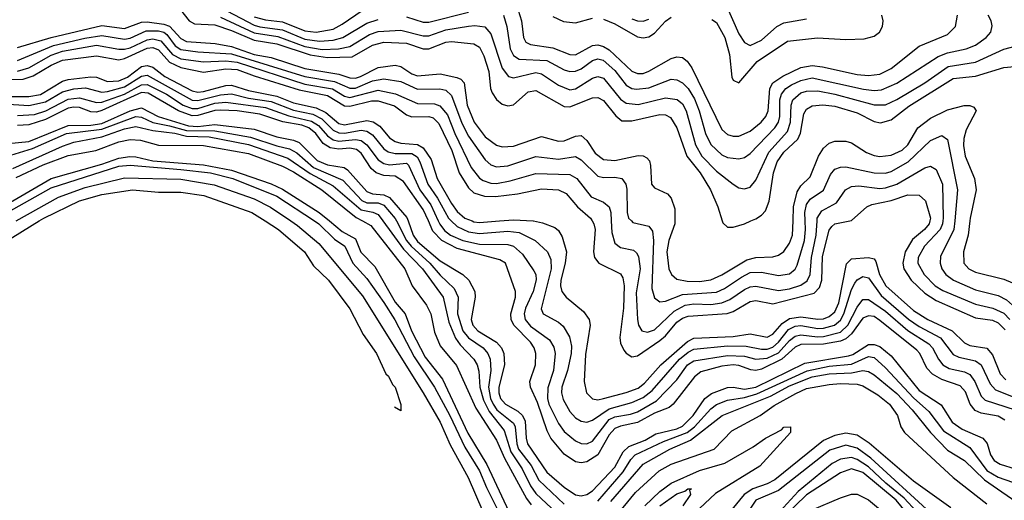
# Model space of a CAD drawing. Header units: inches. Extents: x 990535 to 1117859, y 769386 to 892122.
# Tile 696 of 1056: x 1053378 to 1056872, y 839009 to 840714. Entities that reach past the tile are written whole.
import ezdxf

# ---------------------------------------------------------------- set-up
doc = ezdxf.new("R2010")
doc.units = ezdxf.units.IN
doc.header["$MEASUREMENT"] = 0
doc.layers.add('B0853', color=7, linetype='Continuous')
doc.layers.add('B0854', color=7, linetype='Continuous')

msp = doc.modelspace()

# ---------------------------------------------------------------- linework, layer by layer
at = {"layer": 'B0853', "color": 5}
for points, elevation in [([(1051695.2, 840000), (1051726.4, 839970), (1051804.3, 839884.3), (1051875.3, 839815.3), (1051930, 839771.4), (1051947.9, 839747.9), (1051970, 839731.9), (1052070, 839705.4), (1052210, 839651.9), (1052317.8, 839617.8), (1052426.2, 839566.2), (1052510, 839547.6), (1052550, 839545.9), (1052590, 839552.3), (1052684.1, 839590), (1052791.7, 839648.3), (1052919.3, 839730), (1053068.6, 839810), (1053318.8, 839921.2), (1053446.8, 840000)], 2220), ([(1054249, 840000), (1054296.1, 839970), (1054388.8, 839890), (1054420.3, 839840.3), (1054474, 839790), (1054550, 839688), (1054596.9, 839596.9), (1054643.8, 839530), (1054677.6, 839457.6), (1054686.8, 839450), (1054700.3, 839420.3), (1054710, 839410.7), (1054730.8, 839349.2), (1054730, 839326), (1054707.4, 839339.2)], 2220), ([(1054340.1, 840000), (1054363.9, 839983.9), (1054439.9, 839919.9), (1054594, 839734), (1054810, 839390), (1054870, 839286.3), (1054905.3, 839205.3), (1054969.3, 839090), (1055021.6, 838970)], 2240), ([(1054424.5, 840000), (1054439.7, 839990), (1054494.9, 839934.9), (1054531.8, 839910), (1054559.8, 839850), (1054610, 839795.7), (1054670, 839710.5), (1054708.7, 839648.7), (1054777.4, 839517.4), (1054850, 839410.5), (1054904.8, 839310), (1054958.1, 839198.1), (1055010, 839114.1), (1055034.4, 839054.4), (1055094.4, 838934.4)], 2260), ([(1054477.5, 840000), (1054522.8, 839962.8), (1054570, 839936), (1054588.8, 839888.8), (1054638.7, 839838.7), (1054710, 839711.4), (1054746.2, 839670), (1054768.6, 839610), (1054817, 839517), (1054878.3, 839438.3), (1054967.7, 839247.7), (1055036.1, 839136.1), (1055114, 838970)], 2280), ([(1054594.3, 840000), (1054624.3, 839984.3), (1054744.8, 839830), (1054770.7, 839770), (1054821.8, 839701.8), (1054837.1, 839670), (1054850, 839606), (1054870, 839556.5), (1054927.5, 839487.5), (1054996.5, 839336.5), (1055070, 839222.1), (1055098.2, 839158.2), (1055176, 839016), (1055193.3, 838993.3)], 2320), ([(1054666.2, 840000), (1054739.4, 839899.4), (1054806.9, 839830), (1054880.4, 839730), (1054901.3, 839641.3), (1054924, 839584), (1054940.4, 839560.4), (1054989.7, 839510), (1055000.9, 839490), (1055007, 839467), (1055010.3, 839410), (1055023.8, 839363.8), (1055043.8, 839323.8), (1055096.8, 839256.8), (1055120.6, 839180.6), (1055160.5, 839120.5), (1055190, 839060.7), (1055210, 839033.7), (1055284.1, 838964.1)], 2340), ([(1054714.7, 840000), (1054750.6, 839930.6), (1054767.5, 839910), (1054833.9, 839850), (1054870, 839808), (1054920.2, 839760.2), (1054933.5, 839730), (1054931.7, 839670), (1054950, 839610.5), (1054970, 839584.9), (1055022.7, 839550), (1055038.9, 839530), (1055047.2, 839510), (1055050.3, 839470), (1055041.8, 839410), (1055048.6, 839370), (1055058.1, 839350), (1055071.2, 839330), (1055130, 839282.5), (1055136.4, 839270), (1055141.6, 839210), (1055148, 839190), (1055192.4, 839132.4), (1055220.4, 839080.4), (1055310, 838995.3)], 2360), ([(1054756.2, 840000), (1054774.6, 839950), (1054790, 839927.5), (1054870, 839858.4), (1054950, 839810.4), (1054972, 839790), (1054993, 839750), (1054994.2, 839730), (1054979.8, 839650), (1054985.5, 839630), (1055003.7, 839610), (1055070.1, 839570), (1055087.3, 839550), (1055095.7, 839530), (1055098, 839490), (1055078.4, 839410), (1055078, 839390), (1055084, 839370), (1055101.6, 839350), (1055145.7, 839325.7), (1055162.3, 839310), (1055171.5, 839290), (1055174.8, 839230), (1055180.2, 839210), (1055248.6, 839108.6), (1055310, 839055.5), (1055350, 839028.6), (1055370, 839024.9), (1055390, 839029.5), (1055410, 839042.9), (1055490, 839126.8), (1055518.9, 839181.1), (1055539.6, 839200.4), (1055597, 839223), (1055635.4, 839244.6), (1055710, 839262.1), (1055730, 839271.8), (1055767.4, 839310), (1055808.7, 839370), (1055832.4, 839387.6), (1055890, 839408.9), (1055910, 839410.9), (1055950, 839403.4), (1055990, 839410.2), (1056164.5, 839495.5), (1056318.8, 839521.2), (1056333.8, 839526.2), (1056390, 839561.6), (1056410, 839562), (1056430, 839554.1), (1056470, 839521.1), (1056570, 839398.8), (1056647.2, 839347.2), (1056686.3, 839286.3), (1056721.8, 839261.8), (1056795.1, 839230), (1056810.4, 839210.4), (1056823, 839170), (1056835.5, 839150), (1056857.4, 839137.4), (1056910, 839121.3)], 2380), ([(1056873.9, 839293.9), (1056850, 839307.3), (1056790, 839317.9), (1056768, 839328), (1056750.3, 839350), (1056733.5, 839393.5), (1056715.5, 839415.5), (1056650, 839438.1), (1056616.8, 839456.8), (1056597.2, 839477.2), (1056571.7, 839530), (1056561.5, 839541.5), (1056430, 839647.2), (1056410, 839660.5), (1056390, 839663.7), (1056370, 839655.6), (1056330, 839599.9), (1056310, 839581.9), (1056290, 839574), (1056230, 839562.9), (1056150, 839561.7), (1056130, 839552.3), (1056082.4, 839510), (1056010, 839474.6), (1055990, 839469.5), (1055972, 839472), (1055930, 839487.4), (1055910, 839489.5), (1055870, 839485), (1055795.2, 839464.8), (1055773, 839447), (1055696.9, 839350), (1055682.3, 839337.7), (1055630, 839317.9), (1055570, 839284.9), (1055510, 839272.6), (1055490, 839264.4), (1055470, 839241.9), (1055429.6, 839170), (1055390, 839145.8), (1055370, 839142.1), (1055350, 839145.9), (1055310, 839172.4), (1055262.5, 839230), (1055250, 839255), (1055215.7, 839355.7), (1055190.8, 839410), (1055188.7, 839430), (1055208.2, 839490), (1055209.4, 839530), (1055203.6, 839550), (1055191, 839570), (1055131.6, 839630), (1055121.4, 839650), (1055120.4, 839670), (1055136.8, 839730), (1055137.8, 839750), (1055101.4, 839850), (1055081.5, 839861.5), (1054930, 839902.6), (1054875.7, 839930), (1054844.1, 839964.1), (1054828.1, 840000)], 2420), ([(1054863, 840000), (1054868.3, 839988.3), (1054885.9, 839965.9), (1054906.2, 839950), (1054950, 839930.6), (1055010, 839918.1), (1055110, 839916.3), (1055130.1, 839910), (1055161.7, 839881.7), (1055202.9, 839822.9), (1055209.6, 839810), (1055211.2, 839791.2), (1055200.3, 839750), (1055173.1, 839690), (1055168.5, 839670), (1055172.1, 839650), (1055190, 839626.2), (1055258.4, 839578.4), (1055272.8, 839552.8), (1055278.1, 839530), (1055272.1, 839470), (1055252.3, 839407.7), (1055250.5, 839370), (1055255.4, 839350), (1055290, 839281.2), (1055310, 839253.5), (1055350, 839220.3), (1055370, 839210.8), (1055390, 839209), (1055410, 839218.3), (1055470, 839295.4), (1055490, 839305.5), (1055545.5, 839314.5), (1055570, 839323), (1055638.1, 839361.9), (1055710, 839436.5), (1055747.8, 839490), (1055770, 839504.1), (1055890, 839523.2), (1055950, 839519.9), (1055990, 839509.2), (1056030, 839512.7), (1056070, 839531.9), (1056110, 839576.4), (1056130, 839591.8), (1056150, 839596.5), (1056208.8, 839588.8), (1056230, 839590.3), (1056290, 839605.3), (1056316.6, 839630), (1056350, 839694.1), (1056370, 839720.9), (1056390, 839720.8), (1056450, 839679.7), (1056530, 839610.9), (1056603.7, 839563.7), (1056616.8, 839550), (1056637.8, 839510), (1056653.8, 839490), (1056676.6, 839476.6), (1056730, 839465), (1056750, 839455), (1056767.6, 839430), (1056790, 839378.6), (1056803.9, 839363.9), (1056910, 839329.8)], 2440), ([(1054909.4, 840000), (1054930, 839979.7), (1054970, 839961.9), (1055010, 839955.6), (1055110, 839963.4), (1055150, 839959.1), (1055207.6, 839930), (1055250.3, 839890.3), (1055262.8, 839862.8), (1055263.7, 839830), (1055228.6, 839688.6), (1055235, 839670), (1055290, 839641), (1055306.7, 839626.7), (1055328.7, 839588.7), (1055335.5, 839555.5), (1055334.6, 839530), (1055322.1, 839470), (1055302.1, 839410), (1055300.5, 839390), (1055306.8, 839366.8), (1055330, 839323.8), (1055350, 839301.5), (1055370, 839289.3), (1055390, 839286.2), (1055410, 839293.4), (1055470, 839333.4), (1055550, 839355.7), (1055590, 839373.2), (1055621.9, 839398.1), (1055719.7, 839510), (1055750, 839534.9), (1055770, 839544.6), (1055890, 839556.6), (1055955.8, 839555.8), (1056010, 839545), (1056030, 839545.5), (1056050, 839552.8), (1056070, 839570), (1056105.6, 839614.4), (1056130, 839626.8), (1056150, 839629.1), (1056210, 839618.9), (1056230, 839619.7), (1056269.2, 839630.8), (1056290, 839647.7), (1056302.9, 839670), (1056330, 839757), (1056341, 839779), (1056350, 839791.2), (1056370, 839802.9), (1056390, 839797.6), (1056435, 839735), (1056531.9, 839651.9), (1056570, 839625.8), (1056645.6, 839585.6), (1056690, 839526.5), (1056710, 839516.3), (1056770, 839503.4), (1056789.7, 839490), (1056821.8, 839421.8), (1056840.9, 839400.9), (1056950, 839357.1)], 2460), ([(1054983, 840000), (1054990, 839997.2), (1055010, 839994.9), (1055080.7, 840000)], 2480), ([(1055201.6, 840000), (1055233.5, 839993.5), (1055276.5, 839976.5), (1055290, 839966.4), (1055303.2, 839943.2), (1055317.8, 839890), (1055313.9, 839850), (1055298.2, 839790), (1055297, 839770), (1055302.2, 839750), (1055316.6, 839730), (1055379, 839679), (1055399.1, 839650), (1055402, 839630), (1055385.9, 839525.9), (1055381.1, 839430), (1055388.9, 839390), (1055410, 839369.6), (1055430, 839366), (1055450, 839370.4), (1055530, 839391.2), (1055572.7, 839407.3), (1055595.6, 839424.4), (1055652.5, 839490), (1055747.5, 839572.5), (1055770, 839583.7), (1055910, 839590.6), (1055970, 839599.1), (1056030, 839588.3), (1056050, 839598.1), (1056083.4, 839636.6), (1056110, 839653.6), (1056150, 839660), (1056210, 839651.9), (1056230, 839652.9), (1056250, 839660.6), (1056270, 839678), (1056284.3, 839710), (1056311.6, 839848.4), (1056330, 839866.1), (1056390.1, 839870.1), (1056410, 839866), (1056416.1, 839856.1), (1056428.9, 839810), (1056450.8, 839770), (1056550, 839681.9), (1056600.5, 839650), (1056687.1, 839610), (1056730, 839567.2), (1056750, 839558.7), (1056810, 839548.2), (1056830, 839524.8), (1056857.4, 839457.4), (1056876.8, 839436.8)], 2480), ([(1055409.6, 840000), (1055415.4, 839990), (1055419.5, 839970), (1055414.5, 839890), (1055418.1, 839870), (1055432.6, 839850), (1055510, 839812.6), (1055518.4, 839798.4), (1055522.4, 839770), (1055520.4, 839690), (1055507, 839587), (1055510, 839566.7), (1055521.8, 839541.8), (1055530.4, 839530.4), (1055550, 839517.7), (1055570, 839521.9), (1055650, 839576.2), (1055670, 839592.6), (1055710, 839640.8), (1055730, 839655.1), (1055750, 839662.4), (1055888.5, 839671.5), (1055910, 839679.1), (1055970, 839714.6), (1055990, 839717.4), (1056050, 839706.2), (1056196.8, 839743.2), (1056215.9, 839764.1), (1056224.3, 839790), (1056226.2, 839873.8), (1056250, 839967), (1056259.2, 839980.8), (1056270, 839990.1), (1056323.2, 840000)], 2520), ([(1055476.9, 840000), (1055478.7, 839958.7), (1055490, 839921.5), (1055510, 839906.2), (1055556.2, 839896.2), (1055567.2, 839887.2), (1055573.9, 839873.9), (1055579.6, 839830), (1055565, 839745), (1055569.8, 839649.8), (1055574.1, 839630), (1055586.1, 839610), (1055605.3, 839605.3), (1055630, 839614.2), (1055700.6, 839679.4), (1055739.2, 839700.8), (1055770, 839706.2), (1055830, 839703), (1055870, 839709.6), (1055898.1, 839721.9), (1055950, 839757.3), (1055970, 839765.8), (1055990, 839768.5), (1056070, 839752.7), (1056110, 839759.3), (1056150, 839772.7), (1056172, 839788), (1056183.4, 839810), (1056187.6, 839870), (1056204.7, 839950), (1056207.6, 840000)], 2540), ([(1055548.4, 840000), (1055554.2, 839994.2), (1055610, 839981.9), (1055623.7, 839963.7), (1055626.7, 839930), (1055620.7, 839760.7), (1055630, 839726.8), (1055650, 839712.9), (1055670, 839715.6), (1055730, 839739), (1055850, 839747.8), (1055879.3, 839760.7), (1055939, 839801), (1055970, 839816.5), (1056010, 839818.7), (1056070, 839806.5), (1056110, 839812.9), (1056130, 839828.7), (1056137.1, 839842.9), (1056163, 839930), (1056166.5, 839970), (1056164.9, 840000)], 2560), ([(1055702.4, 840000), (1055702.3, 839990), (1055681.9, 839930), (1055674.1, 839890), (1055681.8, 839830), (1055690.7, 839810), (1055710, 839793.9), (1055745.9, 839785.9), (1055790, 839785.1), (1055830, 839790.6), (1055870, 839809.2), (1055957.9, 839862.1), (1055990, 839870.3), (1056050, 839872.6), (1056070, 839878), (1056090, 839891.2), (1056110, 839921.5), (1056120.6, 839950), (1056122.2, 840000)], 2580), ([(1055871.2, 840000), (1055873.3, 839993.3), (1055890, 839978.3), (1055910, 839978.1), (1055950, 839989.6), (1055972.9, 840000)], 2620), ([(1056607.3, 840000), (1056604.9, 839990), (1056588.5, 839970), (1056545.6, 839934.4), (1056519.4, 839890), (1056511.8, 839850), (1056515.3, 839830), (1056541.5, 839790), (1056590, 839743.3), (1056630, 839718.3), (1056770, 839656.5), (1056830, 839647.8), (1056850, 839638.2), (1056874.2, 839614.2)], 2520), ([(1056653.4, 840000), (1056652.6, 839990), (1056644.4, 839970), (1056588, 839910), (1056566.1, 839870), (1056565.2, 839850), (1056587.4, 839810), (1056625.9, 839770), (1056653.8, 839753.8), (1056770, 839704.9), (1056831.1, 839691.1), (1056870, 839672.3), (1056890.9, 839650.9)], 2540), ([(1056695.8, 840000), (1056693, 839970), (1056645.9, 839874.1), (1056644, 839850), (1056650.1, 839830), (1056664.8, 839810), (1056691.9, 839790), (1056770, 839755.7), (1056850, 839735.1), (1056879.9, 839719.9), (1056900.7, 839700.7), (1056952.5, 839632.5), (1056990, 839601.2), (1057050, 839573.2), (1057090, 839570.5), (1057130, 839589.6), (1057149.4, 839610.6), (1057186.9, 839690), (1057200.3, 839750), (1057208, 839908), (1057200.5, 839930), (1057185.6, 839950), (1057119.3, 840000)], 2560), ([(1056748.9, 840000), (1056743, 839950), (1056727, 839890), (1056728.3, 839850), (1056745.8, 839830), (1056770, 839817.8), (1056870, 839793.3), (1056900.8, 839780.8), (1056922.3, 839762.3), (1056969.7, 839690), (1056990, 839669.3), (1057027, 839653), (1057050, 839653.4), (1057090, 839670.7), (1057110, 839686), (1057130, 839711.1), (1057147.4, 839770), (1057151.5, 839871.5), (1057149.4, 839890), (1057130, 839923), (1057059.7, 840000)], 2580), ([(1055430, 839005.5), (1055519.3, 839110), (1055546.6, 839153.4), (1055562.3, 839170), (1055662.8, 839217.2), (1055746.9, 839250), (1055773, 839270), (1055830, 839333.9), (1055850, 839349), (1055890, 839363.8), (1055950, 839373.3), (1055993.3, 839386.7), (1056171.9, 839468.1), (1056250, 839484.5), (1056330, 839492), (1056390, 839519.6), (1056410, 839516.2), (1056450, 839478.4), (1056550, 839372.4), (1056604.1, 839324.1), (1056655.6, 839255.6), (1056750, 839196), (1056810, 839114.8), (1056850, 839091.1), (1056954.9, 839054.9)], 2360), ([(1055475.5, 839004.5), (1055590, 839137.9), (1055685.3, 839190), (1055757.9, 839222.1), (1055871, 839310), (1056042, 839378), (1056110, 839414.7), (1056190, 839447.1), (1056250, 839457.9), (1056330, 839461.5), (1056370, 839469.4), (1056390, 839466.5), (1056410, 839454.2), (1056490, 839388.5), (1056545.3, 839330), (1056609.3, 839249.3), (1056670, 839186.8), (1056730, 839150.6), (1056801.3, 839081.3), (1056943.8, 838983.8)], 2340), ([(1055491.6, 838950), (1055562.6, 839037.4), (1055646.6, 839113.4), (1055690, 839137.2), (1055842.6, 839190), (1055905, 839255), (1056005.2, 839310), (1056054.8, 839345.2), (1056132, 839388), (1056170, 839405.5), (1056250, 839419.6), (1056290, 839423.4), (1056350, 839421.2), (1056370, 839415.5), (1056423.4, 839383.4), (1056464.5, 839350), (1056493, 839310), (1056505, 839270), (1056517.7, 839250), (1056690.1, 839090), (1056810, 838996.3)], 2320), ([(1055596.8, 838990), (1055650, 839040.9), (1055690, 839069.8), (1055790, 839115), (1055879.5, 839140.5), (1055981, 839199), (1056024.9, 839230), (1056081, 839259), (1056090, 839268.7), (1056113, 839270), (1056112.9, 839250), (1056004.5, 839130), (1055846.8, 839033.2), (1055790, 838979.8)], 2280), ([(1056682.3, 838982.3), (1056550, 839077.5), (1056392.2, 839212.2), (1056350, 839239.7), (1056310, 839247.4), (1056270, 839239.1), (1056230, 839220.7), (1056058, 839082), (1056030, 839067.2), (1055979.1, 839050), (1055948.2, 839030), (1055833.6, 838890)], 2320), ([(1056610, 838964.5), (1056398.5, 839158.5), (1056350, 839194.4), (1056310, 839205.1), (1056252.7, 839187.3), (1056070, 839044.5), (1055989.7, 839010), (1055950.6, 838950)], 2340), ([(1056560.7, 838970), (1056516.7, 839016.7), (1056451.5, 839070), (1056390, 839128.3), (1056350, 839154.4), (1056330, 839160.4), (1056290, 839155.6), (1056260.7, 839139.3), (1056139.9, 839040.1), (1056075.2, 838970)], 2360), ([(1056521, 838970), (1056487.6, 839010), (1056370, 839108.2), (1056330, 839120.2), (1056290, 839107.1), (1056170, 839028.1), (1056090, 838950.5)], 2380), ([(1055650, 838990.1), (1055710, 839032.4), (1055738.2, 839041.8), (1055748.4, 839050), (1055762, 839050), (1055755.3, 839044.7), (1055758, 839030), (1055730.6, 838990)], 2260), ([(1056190, 838975.8), (1056290, 839017.8), (1056330, 839031), (1056350, 839030.6), (1056390, 839010.4), (1056439.3, 838970)], 2420)]:
    msp.add_lwpolyline(points, dxfattribs=dict(at, elevation=elevation))
at = {"layer": 'B0854', "color": 5}
for points, elevation in [([(1055885.1, 840765.1), (1055930, 840663.6), (1055950, 840632.5), (1055970, 840622.5), (1056010, 840640.8), (1056065.1, 840690), (1056090, 840702.5), (1056170, 840717.2)], 2740), ([(1053949, 840749), (1053979.9, 840710), (1053998.8, 840698.8), (1054070, 840695), (1054130, 840674.9), (1054210, 840640.5), (1054290, 840628.5), (1054408.7, 840588.7), (1054470, 840580), (1054557.6, 840582.4), (1054630, 840623.7), (1054670, 840634.4), (1054750, 840630.8), (1054810, 840610), (1054830, 840609.8), (1054890, 840633.9), (1054910, 840636.4), (1054990, 840627.5), (1055010, 840615.9), (1055025.5, 840585.5), (1055043.2, 840530), (1055048.7, 840470), (1055054.2, 840454.2), (1055070, 840430.1), (1055090, 840413.7), (1055110, 840407.8), (1055130, 840411.2), (1055182.7, 840457.3), (1055210, 840462.8), (1055310, 840405.4), (1055330, 840404.8), (1055410, 840436.8), (1055430, 840437.6), (1055450, 840427.6), (1055493, 840373), (1055515.1, 840355.1), (1055550, 840354.4), (1055650, 840378), (1055670, 840376.3), (1055687.1, 840367.1), (1055709.8, 840329.8), (1055745.3, 840230), (1055792, 840170), (1055828.7, 840110), (1055855.4, 840050), (1055871.2, 840000)], 2620), ([(1054090, 840756.4), (1054210, 840694.6), (1054230, 840688.1), (1054310, 840678.1), (1054390, 840645), (1054442.4, 840637.6), (1054490, 840640.6), (1054524.2, 840650), (1054610, 840700.9), (1054650, 840714.8)], 2660), ([(1054210, 840723.4), (1054250, 840712.7), (1054310, 840706.2), (1054390, 840674), (1054430, 840669.2), (1054490, 840680.6), (1054522.6, 840697.4), (1054593.8, 840746.2)], 2680), ([(1054750, 840724.2), (1054810, 840705.1), (1054830, 840705.1), (1054970, 840740.7)], 2660), ([(1055094.3, 840730), (1055106.6, 840690), (1055118, 840610), (1055130, 840587.1), (1055150, 840573.7), (1055248.8, 840568.8), (1055310, 840536.4), (1055330, 840530.4), (1055350, 840531.2), (1055370, 840539.5), (1055410, 840568.6), (1055430, 840574.6), (1055448.1, 840570), (1055490, 840533.6), (1055530, 840481.3), (1055550, 840470.1), (1055567, 840467), (1055610, 840472.6), (1055690, 840502.9), (1055710, 840500.8), (1055730, 840489.4), (1055750.2, 840470.2), (1055773, 840433), (1055789.4, 840390), (1055810.9, 840310), (1055830.5, 840270.5), (1055870, 840234.6), (1055890, 840225.3), (1055930, 840219.7), (1055950, 840225), (1055970, 840239.2), (1056057.5, 840330), (1056070.2, 840350), (1056075.5, 840370), (1056075.7, 840430), (1056080.7, 840450), (1056096.4, 840470), (1056117, 840483), (1056150, 840498.6), (1056190, 840507.7), (1056372.2, 840467.8), (1056410, 840462.5), (1056435.4, 840464.6), (1056490, 840488.5), (1056637, 840583), (1056670, 840596.5), (1056736.4, 840610), (1056770, 840623.8), (1056807.5, 840650), (1056823.6, 840670), (1056828.6, 840691.4), (1056825.3, 840710), (1056814.1, 840730)], 2660), ([(1055147, 840747), (1055158.3, 840710), (1055165.2, 840650), (1055174.3, 840634.3), (1055190, 840625.3), (1055270, 840613.4), (1055330, 840589.8), (1055350, 840588.6), (1055410, 840621.8), (1055430, 840624.8), (1055450, 840619), (1055470, 840606.5), (1055550, 840531.2), (1055570, 840522.8), (1055590, 840523.4), (1055610, 840530.7), (1055690, 840576.4), (1055710, 840582.2), (1055730, 840579.4), (1055746.9, 840566.9), (1055762.8, 840542.8), (1055870, 840324.4), (1055890, 840306.8), (1055910, 840300.3), (1055930, 840300.7), (1055970, 840318.2), (1056009.1, 840350), (1056025.4, 840370), (1056033.7, 840390), (1056039.6, 840470), (1056050.9, 840490), (1056086.2, 840513.8), (1056150, 840544.5), (1056190, 840551.2), (1056227, 840547), (1056350, 840519.7), (1056390, 840516.3), (1056430, 840520.5), (1056470, 840540.2), (1056570, 840619.9), (1056670, 840661.4), (1056698, 840690), (1056706, 840730)], 2680), ([(1055834.3, 840714.3), (1055850, 840704.2), (1055880.6, 840650), (1055897.1, 840590), (1055904.9, 840510), (1055910, 840499.2), (1055930, 840490.2), (1055994.6, 840565.4), (1056102.3, 840637.7), (1056209.2, 840649.2), (1056310, 840643.9), (1056374.5, 840645.5), (1056410, 840655.8), (1056429, 840670), (1056439.2, 840690), (1056441.6, 840710), (1056437.1, 840730)], 2720), ([(1053370, 840615.4), (1053489.8, 840650.2), (1053670, 840693.6), (1053750, 840683), (1053810, 840704.4), (1053830, 840706.2), (1053890, 840698.4), (1053910, 840691), (1053950, 840647.2), (1053970, 840636.3), (1054071.1, 840628.9), (1054130, 840618.9), (1054210, 840590.6), (1054270, 840579.3), (1054390, 840541), (1054510, 840520.9), (1054550, 840506.9), (1054570, 840506.7), (1054587.2, 840512.8), (1054650, 840544), (1054710, 840552.9), (1054730, 840547.5), (1054770, 840521.9), (1054790, 840514.2), (1054870, 840521.9), (1054928.7, 840508.7), (1054943.2, 840503.2), (1054954.6, 840490), (1054965.8, 840410), (1054990.1, 840350), (1055030, 840298.8), (1055070, 840268.6), (1055090, 840262.8), (1055130, 840265.5), (1055230, 840299.5), (1055290, 840283), (1055310, 840283.6), (1055350, 840301), (1055370, 840302.4), (1055390, 840284.7), (1055419.8, 840239.8), (1055450, 840218.2), (1055490, 840214.3), (1055572, 840232), (1055590, 840231.3), (1055603.4, 840223.4), (1055612.6, 840212.6), (1055616.4, 840196.4), (1055619.7, 840130), (1055630, 840117.3), (1055676.6, 840096.6), (1055690, 840080.7), (1055702.9, 840042.9), (1055702.4, 840000)], 2580), ([(1054090, 840722.7), (1054210, 840667.2), (1054294.2, 840654.2), (1054390, 840619), (1054451.8, 840608.2), (1054509.8, 840610.2), (1054550, 840619), (1054618.9, 840661.1), (1054650, 840671.9), (1054730, 840676.9), (1054810, 840655.9), (1054830, 840657), (1054890, 840678), (1054970, 840690.6), (1054992.8, 840692.8), (1055027.9, 840687.9), (1055050, 840664), (1055090, 840541.9), (1055112.2, 840512.2), (1055130, 840508), (1055210, 840526.8), (1055230, 840521.9), (1055290, 840480.9), (1055330, 840465.5), (1055350, 840468.5), (1055410, 840505.8), (1055430, 840512.2), (1055450, 840505.8), (1055510, 840431.5), (1055530, 840417.4), (1055572.6, 840412.6), (1055670, 840437.1), (1055711.1, 840431.1), (1055730, 840415), (1055743.2, 840390), (1055775.9, 840270), (1055798.2, 840230), (1055850, 840176.9), (1055910, 840130.7), (1055930, 840117.6), (1055950, 840113.4), (1055970, 840120.1), (1055990, 840144.6), (1056035.7, 840244.3), (1056102.3, 840317.7), (1056113.3, 840350), (1056115.5, 840410), (1056121.2, 840430), (1056150, 840453.9), (1056170, 840460.4), (1056210, 840461.3), (1056270, 840450), (1056410, 840411.4), (1056450, 840411.2), (1056490, 840430.1), (1056590.2, 840490.2), (1056672, 840548), (1056770, 840563.4), (1056870, 840609.4), (1056910, 840620.1)], 2640), ([(1055270, 840724.8), (1055307.7, 840707.7), (1055350, 840702.8), (1055410, 840719.1)], 2720), ([(1055450, 840716.1), (1055490, 840699.2), (1055570, 840653.4), (1055590, 840649.5), (1055610, 840653.4), (1055630, 840666.2), (1055670, 840709), (1055690, 840723.2)], 2720), ([(1055550, 840716.8), (1055570, 840709.2), (1055590, 840708), (1055610, 840715.8)], 2740), ([(1053370, 840568.4), (1053497.8, 840622.2), (1053608.7, 840648.7), (1053670, 840657.9), (1053750, 840644.7), (1053770, 840648.4), (1053826.4, 840673.6), (1053870, 840674.5), (1053890, 840669.5), (1053900.6, 840660.6), (1053930, 840621.1), (1053950, 840607.5), (1054010, 840599.2), (1054130, 840592.1), (1054390, 840512.7), (1054495, 840495), (1054550, 840471.1), (1054570, 840471.2), (1054630, 840496.4), (1054670, 840503.7), (1054730, 840494.4), (1054790, 840467.3), (1054868.5, 840468.5), (1054890, 840464), (1054910, 840445), (1054946.7, 840346.7), (1054970, 840301.1), (1055030, 840216.6), (1055050, 840199.5), (1055070, 840192.3), (1055110, 840195.1), (1055210, 840228.2), (1055290, 840219), (1055350, 840228), (1055370, 840216.6), (1055430, 840158.7), (1055450, 840154.3), (1055490, 840155.7), (1055514.1, 840150), (1055529.1, 840130), (1055532.6, 840112.6), (1055533.8, 840030), (1055538.7, 840010), (1055548.4, 840000)], 2560), ([(1053370, 840531.4), (1053410, 840542.4), (1053490, 840587.7), (1053530, 840601.7), (1053650, 840622.9), (1053730, 840608.6), (1053750, 840609.4), (1053770, 840614.1), (1053830, 840642.3), (1053850, 840646.2), (1053878.6, 840638.6), (1053919.8, 840590), (1053950, 840574.8), (1054030, 840564.6), (1054110, 840567.8), (1054150, 840562.9), (1054390, 840485.6), (1054488, 840468), (1054530, 840443), (1054550, 840437.8), (1054650, 840463.6), (1054711.1, 840451.1), (1054790, 840416.2), (1054850, 840414.7), (1054868.5, 840408.5), (1054895.9, 840375.9), (1054922, 840310), (1054980.2, 840190), (1055010, 840151.6), (1055023, 840143), (1055050, 840133.9), (1055070, 840133.2), (1055118.1, 840141.9), (1055210, 840168.4), (1055330, 840164.3), (1055355.5, 840150), (1055406, 840086), (1055450, 840066), (1055469.6, 840050), (1055475.6, 840030), (1055476.9, 840000)], 2540), ([(1053330, 840501.1), (1053390, 840502.3), (1053426, 840514), (1053490, 840552.4), (1053530, 840569.9), (1053650, 840586), (1053730, 840571.5), (1053750, 840575.6), (1053830, 840612.2), (1053850, 840615), (1053870, 840606.3), (1053910, 840562.6), (1053950, 840544.5), (1054030, 840527.9), (1054110, 840539.6), (1054150, 840537.4), (1054210, 840514.4), (1054370, 840465.2), (1054470, 840445.1), (1054530, 840408), (1054550, 840406.7), (1054626.2, 840426.2), (1054650, 840426.1), (1054707.6, 840407.6), (1054750, 840376.5), (1054769.4, 840369.4), (1054830, 840370.2), (1054845.7, 840365.7), (1054865.7, 840345.7), (1054911.5, 840250), (1054938, 840170), (1054970, 840117.9), (1054990, 840100.1), (1055027.5, 840087.5), (1055066.4, 840086.4), (1055143.9, 840096.1), (1055230, 840113.9), (1055290, 840110.6), (1055317.1, 840097.1), (1055357.5, 840050), (1055403.7, 840010), (1055409.6, 840000)], 2520), ([(1053330, 840441.7), (1053410, 840441.6), (1053451.3, 840448.7), (1053530, 840495.8), (1053550, 840502), (1053630, 840511.5), (1053650, 840509.4), (1053690, 840494.7), (1053730, 840497.3), (1053760.1, 840510), (1053810, 840547.4), (1053830, 840551.3), (1053850, 840544.8), (1053892.8, 840512.8), (1053990, 840461), (1054010, 840457.1), (1054030, 840459.2), (1054110, 840479.9), (1054130, 840481), (1054190, 840462.8), (1054290, 840441.9), (1054350, 840418.3), (1054430, 840401.4), (1054464.5, 840384.5), (1054510, 840345.4), (1054530, 840341.3), (1054610, 840356.2), (1054631.9, 840351.9), (1054656.4, 840336.4), (1054690, 840294.6), (1054710, 840281.1), (1054730, 840275.5), (1054790, 840271.1), (1054810, 840258.8), (1054837.8, 840217.8), (1054859.4, 840150), (1054910, 840061.3), (1054930, 840033.7), (1054957.7, 840010), (1054983, 840000)], 2480), ([(1055972.9, 840000), (1055990, 840007.8), (1056010, 840020.1), (1056023.9, 840036.1), (1056036.8, 840070), (1056052.9, 840170), (1056065.3, 840210), (1056090, 840244.1), (1056138.6, 840290), (1056148.8, 840311.2), (1056160.7, 840379.3), (1056170, 840396), (1056190, 840408.6), (1056227.7, 840412.3), (1056270, 840406.9), (1056350, 840383), (1056410, 840352.7), (1056432.2, 840347.8), (1056470, 840358.3), (1056533.1, 840406.9), (1056690, 840505.2), (1056770, 840513.5), (1056870, 840544), (1056907.7, 840547.7)], 2620), ([(1053230, 840421.1), (1053410, 840408.8), (1053470, 840422), (1053530, 840458.1), (1053570, 840468.7), (1053611.5, 840471.5), (1053670, 840457.2), (1053690, 840458.6), (1053750, 840475.4), (1053810, 840513.3), (1053830, 840516.6), (1053990, 840428.2), (1054010, 840427), (1054090, 840447.5), (1054130, 840450.3), (1054190, 840435.4), (1054270, 840423.8), (1054350, 840392.6), (1054418.1, 840378.1), (1054450, 840361.6), (1054490, 840322.4), (1054510, 840312.7), (1054530, 840311.2), (1054590, 840321.4), (1054610, 840318.1), (1054630, 840305.3), (1054670, 840255.6), (1054685.4, 840245.4), (1054710, 840238.9), (1054770, 840238.7), (1054787.8, 840227.8), (1054798.4, 840210), (1054826.7, 840130), (1054860.9, 840080.9), (1054899.2, 840010), (1054909.4, 840000)], 2460), ([(1053370, 840373.7), (1053430, 840377.3), (1053471.3, 840390), (1053550, 840432), (1053590, 840437), (1053650, 840419.6), (1053670, 840421.5), (1053750, 840449.4), (1053810, 840482.3), (1053830, 840483.8), (1053898.5, 840450), (1053957.6, 840410), (1053990, 840399), (1054010, 840399.1), (1054070, 840417.5), (1054110, 840421.5), (1054250, 840402.7), (1054332.5, 840372.5), (1054413.7, 840353.7), (1054438.1, 840338.1), (1054470, 840302), (1054490, 840287.5), (1054510, 840283.3), (1054570, 840288.6), (1054590, 840284.9), (1054610.3, 840270.3), (1054650, 840216.1), (1054670, 840203.2), (1054690, 840199.2), (1054750, 840204.6), (1054757.9, 840197.9), (1054797.7, 840110), (1054837.1, 840057.1), (1054863, 840000)], 2440), ([(1054828.1, 840000), (1054810, 840040.5), (1054739.9, 840139.9), (1054710, 840158.3), (1054670, 840160.7), (1054642.9, 840170), (1054625.6, 840185.6), (1054590, 840239.8), (1054573, 840253), (1054550, 840258.1), (1054510, 840255), (1054479.4, 840259.4), (1054454.8, 840274.8), (1054428.8, 840310), (1054404.4, 840330), (1054379.3, 840339.3), (1054311.9, 840351.9), (1054230, 840379.1), (1054150, 840390), (1054090, 840392.8), (1054070, 840391.5), (1054010, 840373.4), (1053990, 840373.2), (1053941.7, 840390), (1053833.6, 840453.6), (1053810, 840455.4), (1053670, 840391.1), (1053650, 840385.8), (1053630, 840387.2), (1053590, 840402.3), (1053570, 840403.8), (1053550, 840399.9), (1053470, 840359.7), (1053410, 840341.2), (1053370, 840338.5)], 2420), ([(1053287.7, 840270), (1053410, 840281.3), (1053550, 840338.9), (1053630, 840339.4), (1053670, 840345.3), (1053770.6, 840390.6), (1053810, 840401.1), (1053869.7, 840370), (1053976.8, 840336.8), (1054010, 840334.5), (1054070, 840342.5), (1054210, 840325.6), (1054290, 840297.7), (1054350, 840286.7), (1054370, 840278.3), (1054433.8, 840213.8), (1054470, 840199.4), (1054528.9, 840188.9), (1054541.3, 840181.3), (1054610, 840103.8), (1054630, 840096.5), (1054670, 840092), (1054690, 840082.6), (1054751.8, 840011.8), (1054756.2, 840000)], 2380), ([(1056122.2, 840000), (1056123.8, 840050), (1056136.3, 840103.7), (1056150, 840125), (1056183.3, 840156.7), (1056212.3, 840230), (1056230, 840257.6), (1056250, 840275.4), (1056270, 840282.9), (1056310, 840283), (1056330, 840277.2), (1056383.2, 840243.2), (1056410, 840231.8), (1056430, 840228.8), (1056470, 840233.3), (1056509, 840251), (1056530, 840269.4), (1056565.4, 840330), (1056610, 840364.9), (1056670, 840394.1), (1056729.1, 840409.1), (1056750, 840409.5), (1056763.2, 840403.2), (1056771.7, 840390), (1056736.4, 840323.6), (1056728.2, 840291.8), (1056727.4, 840267.4), (1056732.7, 840230), (1056766.5, 840150), (1056772, 840110), (1056750.1, 840009.9), (1056748.9, 840000)], 2580), ([(1053331.1, 840228.9), (1053423.7, 840256.3), (1053544.5, 840310), (1053670, 840325.9), (1053790, 840369.9), (1053810, 840367.5), (1053850, 840348.8), (1053910, 840337.6), (1053970, 840320.2), (1054070, 840319.3), (1054197.5, 840297.5), (1054290, 840265.9), (1054335.6, 840255.6), (1054361.9, 840241.9), (1054420.6, 840190), (1054524.7, 840144.7), (1054592.5, 840072.5), (1054610, 840064.2), (1054650, 840063.8), (1054670, 840055.7), (1054710, 840009.1), (1054714.7, 840000)], 2360), ([(1053354, 840186), (1053530, 840265.4), (1053570, 840279.3), (1053670, 840298.3), (1053750, 840326.4), (1053790, 840335), (1053850, 840320.4), (1053929.1, 840310.9), (1053970, 840300.2), (1054050, 840297.7), (1054190, 840270.8), (1054330, 840222.7), (1054408.6, 840168.6), (1054490, 840124.5), (1054590, 840038.9), (1054630.9, 840030.9), (1054650, 840022.3), (1054666.2, 840000)], 2340), ([(1053366, 840154), (1053461.3, 840198.7), (1053550, 840232.3), (1053648.4, 840250), (1053730, 840280.3), (1053770, 840288.4), (1053806.8, 840286.8), (1053870, 840268.7), (1054030, 840267.3), (1054190, 840238.6), (1054310, 840194.4), (1054350, 840173.8), (1054450.1, 840110), (1054571.8, 840011.8), (1054594.3, 840000)], 2320), ([(1056164.9, 840000), (1056163.4, 840030), (1056170, 840057.8), (1056183.3, 840076.7), (1056230.7, 840109.3), (1056254.9, 840165.1), (1056270, 840183.1), (1056290, 840190.5), (1056310, 840191.3), (1056410, 840170.3), (1056450, 840169.5), (1056470, 840174.9), (1056530.8, 840209.2), (1056610, 840285.5), (1056650, 840302.6), (1056670, 840289), (1056706, 840110), (1056695.8, 840000)], 2560), ([(1053200.9, 840000), (1053230, 840006.6), (1053316.8, 840050), (1053490, 840150.5), (1053670, 840201.5), (1053730, 840223), (1053768.6, 840228.6), (1053790, 840226.9), (1053850, 840213.1), (1054030, 840198.5), (1054130, 840180.4), (1054270, 840131.8), (1054310, 840113), (1054441, 840030), (1054477.5, 840000)], 2280), ([(1053273.3, 840000), (1053318.8, 840021.2), (1053490, 840117.1), (1053730, 840194.2), (1053770, 840197.7), (1053950, 840182.2), (1054055.2, 840170), (1054134.7, 840150), (1054290, 840088.1), (1054424.5, 840000)], 2260), ([(1056207.6, 840000), (1056208.2, 840010), (1056224.5, 840035.5), (1056276.1, 840063.9), (1056307.7, 840110), (1056330, 840122.5), (1056355.4, 840124.6), (1056430, 840115.4), (1056450, 840116.8), (1056490, 840130.8), (1056590, 840188.7), (1056610, 840194.1), (1056630, 840182), (1056651.9, 840130), (1056654.3, 840010), (1056653.4, 840000)], 2540), ([(1053366.1, 840000), (1053516.3, 840083.7), (1053610, 840118.5), (1053750, 840152.9), (1053950, 840148.4), (1054067.5, 840127.5), (1054210, 840078.7), (1054268.3, 840048.3), (1054340.1, 840000)], 2240), ([(1053446.8, 840000), (1053463.1, 840010), (1053590, 840071.3), (1053670, 840094.1), (1053778, 840110), (1053870, 840102.2), (1053950, 840102.1), (1054031.4, 840090), (1054202, 840030), (1054249, 840000)], 2220), ([(1056323.2, 840000), (1056330, 840001.3), (1056384.5, 840050), (1056401.9, 840058.1), (1056470, 840072.5), (1056530, 840092), (1056570, 840091), (1056591.6, 840071.6), (1056609.7, 840010), (1056607.3, 840000)], 2520), ([(1055080.7, 840000), (1055130, 840003.6), (1055200.3, 840000.3), (1055201.6, 840000)], 2480)]:
    msp.add_lwpolyline(points, dxfattribs=dict(at, elevation=elevation))

doc.saveas('drawing.dxf')
